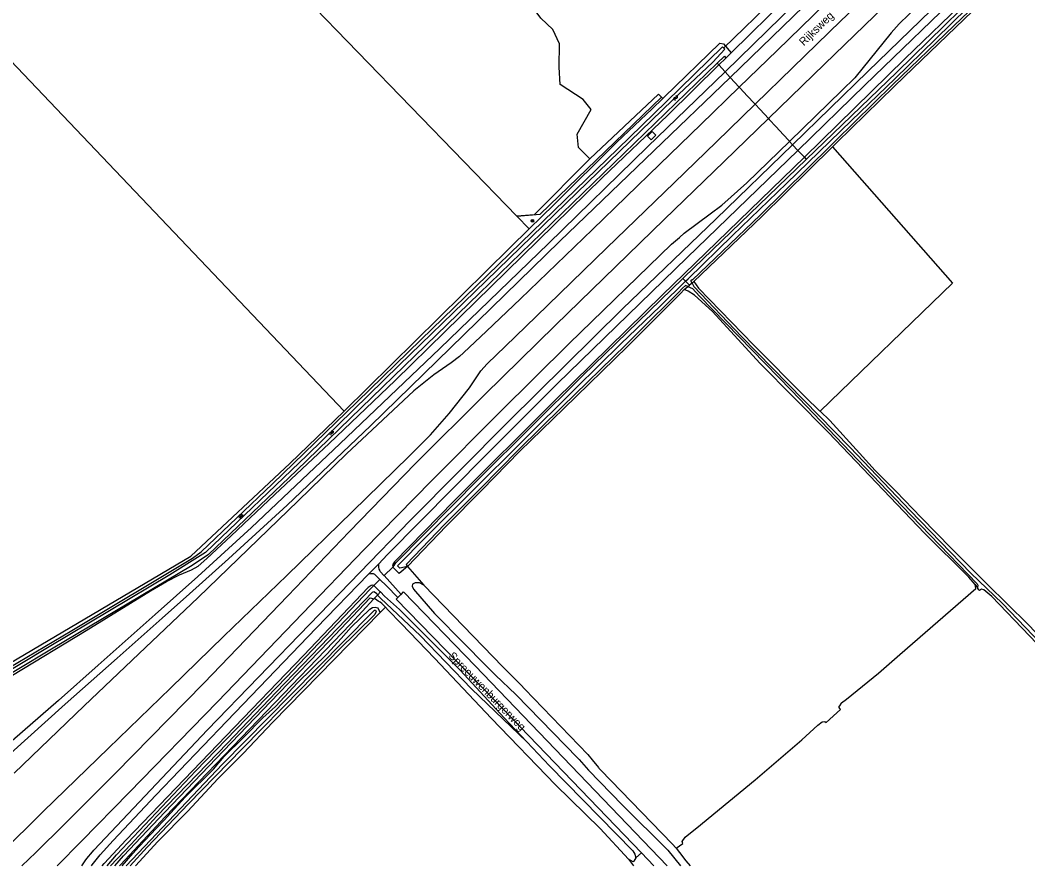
# Model space of a CAD drawing. Extents: x 136000 to 141000, y 400494 to 402006.
# Drawn here: x 140079.6 to 140394.2, y 400500 to 400764.2 of the extents above; entities that cross this region are included whole.
import ezdxf

# ---------------------------------------------------------------- set-up
doc = ezdxf.new("R2010")
doc.units = 0
for name, color, linetype in [('gg-afsc-erfafscheiding', 7, 'Continuous'), ('gg-afsc-hekwerk', 7, 'Continuous'), ('gg-anno-openbare ruimte label', 7, 'Continuous'), ('gg-knt-BGT kruinlijn', 7, 'Continuous'), ('gg-knt-bronhoudergrens', 7, 'Continuous'), ('gg-kntw-bovenkant insteek waterloop', 7, 'Continuous'), ('gg-kntw-waterlijn', 7, 'Continuous'), ('gg-kwrk-duiker nz buis', 7, 'Continuous'), ('gt-grn-vlakafsluiter', 7, 'Continuous'), ('gt-symb-boom', 7, 'Continuous'), ('gt-symb-watersymbool', 7, 'Continuous'), ('gx-grn-maaiveld', 7, 'Continuous')]:
    doc.layers.add(name, color=color, linetype=linetype)

# ---------------------------------------------------------------- blocks, each defined once
blk = doc.blocks.new('gt0-WA')
at = {"layer": 'gt-symb-watersymbool'}
for centre, start, end in [((-0.32, 0.02), 28.0725, 151.9275), ((0.43, 0.42), 208.0725, 331.9275), ((-0.32, -0.43), 28.0725, 151.9275), ((0.43, -0.03), 208.0725, 331.9275)]:
    blk.add_arc(centre, 0.425, start, end, dxfattribs=at)
blk = doc.blocks.new('gt0-BOOM')
at = {"layer": 'gt-symb-boom'}
for radius in [0.4, 0.2]:
    blk.add_circle((0, 0), radius, dxfattribs=at)

msp = doc.modelspace()

# ---------------------------------------------------------------- linework, layer by layer
at = {"layer": 'gg-afsc-erfafscheiding'}
msp.add_line((140301.59, 400753.96), (140319.46, 400771.53), dxfattribs=at)
at = {"layer": 'gg-afsc-hekwerk'}
msp.add_line((140125.58, 400815.69), (140234.71, 400702.93), dxfattribs=at)
msp.add_line((140125.58, 400815.69), (140234.71, 400702.93), dxfattribs=at)
msp.add_lwpolyline([(140234.71, 400702.93), (140242.03, 400703.56), (140279.88, 400740.13)], dxfattribs=at)
at = {"layer": 'gg-knt-BGT kruinlijn'}
for p, q in [((140355.83, 400752.06), (140404.07, 400798.76)), ((140281.8, 400734.52), (140297.72, 400750.17)), ((140297.72, 400750.17), (140299.94, 400752.32)), ((140324.46, 400721.33), (140355.83, 400752.06)), ((140261.29, 400714.95), (140281.8, 400734.52)), ((140324.46, 400721.33), (140280.16, 400678.33)), ((140236.37, 400690.5), (140261.29, 400714.95)), ((140212.18, 400666.8), (140236.37, 400690.5)), ((140280.16, 400678.33), (140246.72, 400645.57)), ((140196.73, 400651.66), (140212.18, 400666.8)), ((140176.08, 400631.94), (140196.73, 400651.66)), ((140246.72, 400645.57), (140215.04, 400613.91)), ((140159.16, 400615.99), (140176.08, 400631.94)), ((140145.52, 400603.04), (140159.16, 400615.99)), ((140215.04, 400613.91), (140196.46, 400595)), ((140137.93, 400596.06), (140145.52, 400603.04)), ((140135.23, 400593.61), (140137.93, 400596.06)), ((140129.34, 400590.9), (140133.09, 400592.43)), ((140133.09, 400592.43), (140135.23, 400593.61)), ((140196.46, 400595), (140195.92, 400593.99)), ((140195.92, 400593.99), (140196.08, 400593.45)), ((140125.27, 400588.79), (140129.34, 400590.9)), ((140100.27, 400573.53), (140120.32, 400585.95)), ((140120.32, 400585.95), (140125.27, 400588.79)), ((140188.32, 400586.97), (140168.12, 400565.72)), ((140189.19, 400587.53), (140188.32, 400586.97)), ((140189.72, 400587.64), (140189.19, 400587.53)), ((140190.05, 400587.6), (140189.72, 400587.64)), ((140077.19, 400559.58), (140100.27, 400573.53)), ((140168.12, 400565.72), (140143.8, 400540.56)), ((140143.8, 400540.56), (140112.68, 400508.16)), ((140112.68, 400508.16), (140105.84, 400500.76)), ((140105.22, 400500), (140105.84, 400500.76))]:
    msp.add_line(p, q, dxfattribs=at)
at = {"layer": 'gg-knt-bronhoudergrens'}
for p, q in [((140065.69, 400763.03), (140180.76, 400642.07)), ((140279.88, 400740.13), (140280.26, 400739.72))]:
    msp.add_line(p, q, dxfattribs=at)
for points in [[(140257.54, 400720.82), (140253.95, 400724.41), (140253.58, 400728.61), (140257.91, 400736.28), (140255.43, 400739.37), (140248.26, 400744.07), (140247.89, 400749.51), (140248.01, 400756.81), (140245.91, 400761.26), (140242.2, 400764.85), (140238.12, 400770.29), (140237.75, 400774.37), (140242.52, 400779.7), (140235.47, 400787.01), (140223.01, 400800.25), (140204.14, 400820.04), (140191.83, 400833.14), (140168.85, 400857.33)], [(140257.54, 400720.82), (140278.94, 400741.07), (140279.88, 400740.13)], [(140257.54, 400720.82), (140240.11, 400703.39), (140234.71, 400702.93)]]:
    msp.add_lwpolyline(points, dxfattribs=at)
at = {"layer": 'gg-kntw-bovenkant insteek waterloop'}
for p, q in [((140280.26, 400739.72), (140280.68, 400740.13)), ((140180.76, 400642.07), (140163.83, 400625.69)), ((140165.91, 400623.55), (140138.48, 400597.29))]:
    msp.add_line(p, q, dxfattribs=at)
for points in [[(140280.68, 400740.13), (140298.04, 400757.01), (140299.27, 400756.79), (140301.59, 400753.96)], [(140238.56, 400699), (140246.36, 400706.62), (140265.96, 400726.02), (140276.96, 400736.51), (140280.26, 400739.72)], [(140180.76, 400642.07), (140232.46, 400693.04), (140238.56, 400699)], [(140043.28, 400543.67), (140055.13, 400550.86), (140132.89, 400596.74), (140163.83, 400625.69)], [(140138.48, 400597.29), (140133.35, 400593.85), (140089.46, 400567.68), (140046.48, 400541.89), (140042.46, 400538.88)]]:
    msp.add_lwpolyline(points, dxfattribs=at)
at = {"layer": 'gg-kntw-waterlijn'}
msp.add_lwpolyline([(140050.7, 400546.89), (140095.72, 400573.54), (140133.39, 400596.09), (140136.15, 400598.14), (140158.41, 400619.38), (140184.81, 400644.95), (140204.77, 400664.28), (140246.31, 400704.7), (140266.18, 400724.03), (140281.27, 400738.71), (140298.9, 400755.86), (140299.6, 400755.14), (140295.91, 400751.02), (140283.45, 400739.32), (140250.09, 400706.96), (140221.55, 400679.28), (140198, 400656.44), (140169.25, 400628.27), (140137.5, 400597.85), (140135.84, 400596.87), (140126.35, 400590.94), (140088.68, 400568.39), (140060.03, 400551.23)], dxfattribs=at)
at = {"layer": 'gg-kwrk-duiker nz buis'}
msp.add_line((140299.25, 400755.46), (140338.2, 400793.21), dxfattribs=at)
at = {"layer": 'gt-grn-vlakafsluiter'}
msp.add_line((140234.71, 400702.93), (140238.56, 400699), dxfattribs=at)
at = {"layer": 'gx-grn-maaiveld'}
for p, q in [((140299.7, 400748.03), (140321.56, 400769.33)), ((140299.94, 400752.32), (140301.59, 400753.96)), ((140297.22, 400750.72), (140297.72, 400750.17)), ((140297.72, 400750.17), (140299.7, 400748.03)), ((140301.32, 400746.29), (140299.7, 400748.03)), ((140304.15, 400743.23), (140301.32, 400746.29)), ((140319.84, 400726.31), (140320.81, 400725.26)), ((140320.81, 400725.26), (140322.46, 400723.48)), ((140324.46, 400721.33), (140325.05, 400720.68)), ((140286.49, 400683.46), (140287.38, 400682.6)), ((140286.95, 400679.99), (140288.1, 400680.96)), ((140288.1, 400680.96), (140287.36, 400681.26)), ((140287.38, 400682.6), (140288.62, 400681.41)), ((140288.1, 400680.96), (140288.62, 400681.41)), ((140289.39, 400682.06), (140288.62, 400681.41)), ((140289.39, 400682.06), (140289.06, 400682.7)), ((140289.39, 400682.06), (140289.92, 400682.51)), ((140286.95, 400679.99), (140285.76, 400678.77)), ((140188.43, 400591.16), (140191.46, 400594.29)), ((140195.95, 400593.32), (140193.31, 400590.65)), ((140196.08, 400593.45), (140195.95, 400593.32)), ((140200.52, 400593.52), (140205.66, 400587.7)), ((140190.05, 400587.6), (140191.94, 400589.48)), ((140193.31, 400590.65), (140198.55, 400584.81)), ((140190.04, 400587.59), (140188.89, 400586.43)), ((140190.05, 400587.6), (140190.04, 400587.59)), ((140377.76, 400587.86), (140378.54, 400586.83)), ((140377.88, 400587.27), (140377.76, 400587.86)), ((140191.15, 400584.59), (140190.05, 400583.44)), ((140192.09, 400585.58), (140191.15, 400584.59)), ((140193.65, 400580.86), (140192, 400579.18)), ((140193.65, 400580.86), (140192.5, 400581.93)), ((140271.83, 400502.48), (140273.65, 400504.03)), ((140273.65, 400504.03), (140277.52, 400500)), ((140269.51, 400502.09), (140271.14, 400500))]:
    msp.add_line(p, q, dxfattribs=at)
for points in [[(140301.32, 400746.29), (140327.54, 400771.76), (140363.43, 400806.48), (140396.41, 400838.52), (140429.46, 400870.58), (140463.97, 400904.13), (140499.13, 400938.2), (140530.59, 400968.71), (140559.72, 400996.84)], [(140304.15, 400743.23), (140315.94, 400754.68), (140330.96, 400769.28), (140345.09, 400782.92), (140373.8, 400810.76), (140381.47, 400818.16), (140381.96, 400818.88), (140397.56, 400834.03), (140399.19, 400835.68), (140401.58, 400838.51), (140405.76, 400844), (140409.83, 400848.88), (140415.1, 400854.58), (140422.76, 400862.17), (140446.52, 400885.22), (140450.96, 400889.57), (140455.99, 400893.37), (140464.05, 400899.44), (140468.66, 400903.43), (140471.25, 400905.76), (140491.39, 400925.25), (140512.37, 400945.63), (140548.09, 400980.21), (140562.33, 400994)], [(140309.07, 400737.92), (140320.86, 400749.43), (140335.81, 400763.92), (140349.58, 400777.11), (140378.64, 400805.38), (140404.67, 400830.57), (140429.63, 400854.9), (140452.61, 400877.22), (140474.19, 400898.14), (140496.2, 400919.47), (140516.42, 400939.1), (140552.18, 400973.75), (140567.38, 400988.51)], [(140287.38, 400682.6), (140288.18, 400683.39), (140301.98, 400696.88), (140318.94, 400713.19), (140339.22, 400732.84), (140352.8, 400745.96), (140365.36, 400758.27), (140375.43, 400768.07), (140389.57, 400781.85), (140401.83, 400793.73), (140413.29, 400805.07), (140428.94, 400820.24), (140445.94, 400836.88), (140462.3, 400852.55), (140474.99, 400864.88), (140494.67, 400884.03), (140512.25, 400901.25), (140530.14, 400918.44), (140553.55, 400941.25), (140578.98, 400966.06), (140600.47, 400987.24), (140600.86, 400987.58), (140601.51, 400987.75), (140601.93, 400987.63)], [(140289.51, 400683.09), (140310.66, 400703.3), (140332.75, 400725.07), (140334.16, 400726.46), (140352.03, 400743.98), (140371.25, 400762.5), (140391.82, 400782.27), (140399.57, 400790.01), (140400.17, 400790.61), (140413.52, 400803.93), (140442.96, 400832.57), (140468.09, 400857.04), (140468.59, 400857.52), (140470.26, 400858.82), (140473.46, 400862.24), (140491.98, 400880.43), (140506.25, 400893.99), (140537.34, 400924.28), (140558.27, 400944.61), (140559.44, 400945.74), (140601.07, 400986.23), (140601.81, 400986.55)], [(140571.63, 400983.9), (140552.42, 400965.23), (140520.43, 400934.28), (140494.02, 400908.69), (140467.59, 400883.07), (140441.42, 400857.75), (140416.87, 400834.04), (140393.05, 400810.95), (140379.48, 400797.77), (140352.59, 400771.65), (140330.8, 400750.48), (140313.24, 400733.43)], [(140576.5, 400978.61), (140568.08, 400970.49), (140565.07, 400967.24), (140559.27, 400959.99), (140553.32, 400952.99), (140525.31, 400925.58), (140517.48, 400918.24), (140512.33, 400913.83), (140507.4, 400910.1), (140501.77, 400905.67), (140499.55, 400903.87), (140472.28, 400877.62), (140445.84, 400852.05), (140421.78, 400828.79), (140398.24, 400805.93), (140384.24, 400792.34), (140354.07, 400763.06), (140351.55, 400760.21), (140340.27, 400746.13), (140336.2, 400742.24), (140319.84, 400726.31)], [(140579.11, 400975.78), (140550.58, 400948.24), (140524.57, 400923.01), (140498.42, 400897.72), (140469.43, 400869.53), (140436.63, 400837.77), (140400.63, 400802.88), (140370.66, 400773.73), (140344.33, 400748.12), (140320.81, 400725.26)], [(140583.2, 400971.33), (140572.89, 400961.53), (140551.76, 400940.9), (140527.28, 400917.13), (140493.31, 400884.06), (140462.12, 400853.82), (140430.43, 400822.74), (140388.02, 400781.99), (140353.35, 400747.98), (140325.05, 400720.68)], [(140512.71, 400908.11), (140495.89, 400891.77), (140467.2, 400863.98), (140437.09, 400834.77), (140403.95, 400802.65), (140375.94, 400775.44), (140343.37, 400743.83), (140322.46, 400723.48)], [(140333.24, 400724.58), (140334.65, 400725.96), (140352.52, 400743.48), (140355.59, 400746.44), (140371.74, 400761.99), (140392.31, 400781.77), (140400.07, 400789.51)], [(140297.22, 400750.72), (140299.55, 400752.97), (140299.94, 400752.32)], [(140297.22, 400750.72), (140222.99, 400678.9), (140165.91, 400623.55)], [(140299.7, 400748.03), (140275.46, 400724.56), (140244.6, 400694.39), (140210.67, 400661.66), (140179.48, 400631.8), (140151.84, 400605.67), (140135.07, 400590.43), (140121.8, 400578.56), (140103.96, 400562.67), (140091.57, 400551.7), (140074.76, 400536.92), (140064.42, 400527.41), (140062.55, 400525.96), (140059.84, 400524.13), (140056.57, 400522.89), (140054.86, 400522.35)], [(140065.95, 400525.65), (140093.68, 400550.52), (140109.92, 400564.88), (140123.95, 400577.33), (140132.55, 400584.95), (140144.68, 400595.87), (140162.95, 400612.69), (140189.02, 400637.45), (140218.12, 400665.84), (140248.15, 400695.13), (140277.48, 400723.4), (140301.32, 400746.29)], [(140304.15, 400743.23), (140292.12, 400731.54), (140279.36, 400719.19), (140258.27, 400698.76), (140235.89, 400677.16), (140225.25, 400667.03), (140218.08, 400660.23), (140216.84, 400659.08), (140214.23, 400657.14), (140208.81, 400653.36), (140202.57, 400648.41), (140181.48, 400628.67), (140166.42, 400614.05), (140135.23, 400583.87), (140116.7, 400566.28), (140099.63, 400549.95), (140077.73, 400528.91)], [(140309.07, 400737.92), (140308.86, 400738.15), (140306.66, 400740.52), (140304.46, 400742.9), (140304.15, 400743.23)], [(140072.29, 400502.68), (140073.27, 400503.66), (140086.95, 400517.05), (140107.19, 400536.79), (140126.58, 400555.55), (140143.26, 400571.75), (140162.84, 400590.69), (140183.36, 400610.74), (140200.98, 400627.88), (140207.76, 400634.67), (140213.59, 400641.26), (140219.95, 400649.32), (140223.43, 400654.68), (140225.47, 400656.77), (140231.17, 400662.3), (140240.77, 400671.62), (140262.83, 400693.03), (140283.77, 400713.35), (140297.07, 400726.21), (140309.07, 400737.92)], [(140313.24, 400733.43), (140310.63, 400736.24), (140309.07, 400737.92)], [(140080.2, 400500), (140084.52, 400504.22), (140093.5, 400513.06), (140109.32, 400528.84), (140136.95, 400557.08), (140163.17, 400584.39), (140182.32, 400604.32), (140203.11, 400625.66), (140224.57, 400647.13), (140246.79, 400668.88), (140280.72, 400701.91), (140299.47, 400720.05), (140313.24, 400733.43)], [(140313.24, 400733.43), (140313.47, 400733.18), (140315.66, 400730.82), (140317.88, 400728.42), (140319.72, 400726.44), (140319.84, 400726.31)], [(140275.51, 400727.98), (140276.68, 400726.81), (140278.14, 400728.27), (140276.98, 400729.43), (140275.51, 400727.98)], [(140091.18, 400500), (140098.77, 400507.76), (140113.69, 400522.9), (140141.24, 400551.2), (140167.81, 400578.85), (140186.99, 400598.85), (140208.04, 400620.32), (140229.37, 400641.76), (140251.02, 400663.14), (140283.01, 400694.19), (140284.82, 400695.74), (140285.53, 400696.28), (140286.95, 400697.69), (140295.02, 400703.64), (140298.75, 400706.37), (140306.55, 400713.38), (140319.84, 400726.31)], [(140098.89, 400500), (140100.1, 400501.85), (140100.99, 400502.92), (140101.72, 400503.75), (140102.68, 400504.85), (140138.17, 400542.44), (140169.92, 400575.35), (140201.44, 400607.86), (140232.05, 400638.76), (140267.73, 400673.97), (140296.96, 400702.14), (140320.81, 400725.26)], [(140333.24, 400724.58), (140311.15, 400702.8), (140289.92, 400682.51)], [(140333.24, 400724.58), (140370.75, 400682.01), (140329.35, 400642.05)], [(140191.46, 400594.29), (140194.3, 400597.21), (140224.96, 400628.16), (140247.34, 400650.6), (140287.91, 400690.01), (140322.46, 400723.48)], [(140324.46, 400721.33), (140323.29, 400722.58), (140322.46, 400723.48)], [(140325.05, 400720.68), (140286.94, 400683.9), (140286.49, 400683.46)], [(140196.08, 400593.45), (140196.43, 400593.81), (140196.92, 400594.66), (140223.08, 400621.07), (140255.26, 400653.16), (140286.49, 400683.46)], [(140200.52, 400593.52), (140198.18, 400592.95), (140197.4, 400593.74), (140206.36, 400602.75), (140221.07, 400617.38), (140236.17, 400632.36), (140253.18, 400649.3), (140267.12, 400663.12), (140279.44, 400674.82), (140287.38, 400682.6)], [(140286.25, 400680.27), (140285.26, 400679.26), (140282.81, 400676.76), (140275.27, 400669.27), (140268.71, 400662.74), (140248.89, 400643.42), (140235.18, 400629.98), (140223.33, 400617.86), (140212.23, 400606.73), (140200.15, 400594.16), (140200.52, 400593.52)], [(140287.36, 400681.26), (140286.47, 400680.5), (140286.25, 400680.27)], [(140288.1, 400680.96), (140289.57, 400680.38), (140291.75, 400677.99), (140320.4, 400648.53), (140354.98, 400612.36), (140378.46, 400588.06), (140378.63, 400587.68), (140378.54, 400586.83)], [(140289.51, 400683.09), (140289.45, 400683.03), (140289.06, 400682.7)], [(140289.39, 400682.06), (140289.92, 400681.03), (140304.82, 400665.38), (140338.77, 400630.69), (140357.46, 400611.02), (140376.48, 400591.38), (140386.29, 400581.98), (140405.3, 400562.19), (140430.09, 400536.34), (140448.55, 400517.66), (140449.56, 400518.22), (140449.68, 400518.29)], [(140289.92, 400682.51), (140291.4, 400680.41), (140308.57, 400662.77), (140324.86, 400646.45), (140329.23, 400642.17), (140329.35, 400642.05)], [(140285.76, 400678.77), (140283.3, 400676.26), (140275.77, 400668.77), (140269.2, 400662.24), (140249.38, 400642.92), (140235.68, 400629.49), (140223.82, 400617.37), (140212.73, 400606.24), (140200.52, 400593.52)], [(140377.76, 400587.86), (140375.79, 400590.18), (140361.94, 400603.96), (140332.05, 400635.41), (140310.54, 400656.98), (140295.76, 400673.14), (140290.12, 400678.32), (140288.21, 400679.49), (140286.95, 400679.99)], [(140444.42, 400522.83), (140435.48, 400532.04), (140422.52, 400545.71), (140411.89, 400557.08), (140394.24, 400575.47), (140381.52, 400588.04), (140370.42, 400599.16), (140360.91, 400608.83), (140353.13, 400616.94), (140346.59, 400623.47), (140341.65, 400628.89), (140332.38, 400639.08), (140329.35, 400642.05)], [(140191.46, 400594.29), (140191.47, 400593.81), (140191.46, 400593.32), (140191.63, 400592.66), (140191.94, 400592.11), (140192, 400591.99), (140193.31, 400590.64), (140193.31, 400590.65)], [(140200.52, 400593.52), (140197.98, 400591.29), (140195.95, 400593.32)], [(140101.89, 400500), (140102.13, 400500.32), (140104.65, 400503.43), (140108.62, 400507.95), (140121.94, 400522.08), (140144.18, 400545.22), (140172.01, 400574.26), (140188.43, 400591.16)], [(140191.94, 400589.48), (140190.39, 400591.02), (140189.93, 400591.22), (140189.5, 400591.23), (140189.07, 400591.17), (140188.43, 400591.16)], [(140197.53, 400583.8), (140193.99, 400587.47), (140191.94, 400589.48)], [(140106.84, 400500), (140109.75, 400503.45), (140134.43, 400529.69), (140162.78, 400558.97), (140188.89, 400586.43)], [(140192.09, 400585.58), (140192.05, 400585.61), (140190.04, 400587.59)], [(140205.66, 400587.7), (140204.3, 400588.43), (140202.99, 400588.46), (140202.08, 400588.02), (140202, 400587.32), (140202.41, 400586.41), (140209.03, 400578.8), (140218.28, 400569.51), (140224.72, 400562.91), (140228.07, 400559.58), (140234.35, 400553.48), (140253.75, 400533.61), (140254.18, 400533.2), (140257.11, 400529.92), (140267.67, 400518.98), (140281.88, 400504.86), (140285.81, 400500)], [(140205.66, 400587.7), (140230.35, 400562.18), (140235.93, 400556.51), (140237.23, 400555.18), (140256.86, 400534.74), (140258.18, 400533.15), (140260.21, 400530.68), (140260.32, 400530.55), (140260.94, 400529.9), (140283.18, 400506.85), (140284.48, 400505.49)], [(140284.48, 400505.49), (140286.55, 400507), (140286.3, 400507.61), (140287.26, 400508.97), (140291.99, 400512.8), (140292.71, 400513.3), (140309.06, 400526.9), (140323.71, 400539.39), (140328.68, 400543.96), (140330.01, 400544.95), (140330.86, 400545.08), (140331.3, 400544.8), (140335.74, 400548.87), (140335.62, 400549.05), (140335.26, 400549.57), (140335.52, 400549.99), (140336.05, 400550.85), (140336.1, 400550.93), (140337.59, 400552.12), (140347.61, 400560.21), (140354.31, 400566.04), (140378, 400586.66), (140377.88, 400587.27)], [(140449.68, 400518.29), (140450.28, 400517.64), (140448.18, 400515.51), (140447.46, 400516.25), (140447.81, 400516.79), (140430.03, 400534.99), (140383.01, 400584.12), (140380.54, 400586.27), (140379.81, 400586.38), (140379.11, 400586.06), (140378.98, 400586.23), (140378.54, 400586.83)], [(140107.87, 400500), (140114.29, 400506.8), (140122.28, 400515.54), (140144.4, 400538.32), (140159.54, 400554.28), (140176.05, 400571.34), (140189.63, 400585.51), (140190.04, 400585.74), (140190.3, 400585.61), (140190.99, 400585.08), (140191.15, 400584.59)], [(140109.16, 400500), (140111.9, 400503.09), (140124.75, 400516.81), (140143.08, 400535.96), (140160.36, 400553.93), (140176.12, 400570.24), (140188.95, 400583.77), (140190.05, 400583.44)], [(140110.68, 400500), (140110.92, 400500.29), (140124.92, 400515.36), (140153.92, 400545.55), (140182.74, 400575.55), (140190.05, 400583.44)], [(140192.5, 400581.93), (140192.02, 400582.38), (140191.45, 400582.73), (140190.6, 400583.26), (140190.05, 400583.44)], [(140191.15, 400584.59), (140192.26, 400583.51), (140204.5, 400571.99), (140220.58, 400555.33), (140237.8, 400538.77)], [(140237.8, 400538.77), (140230.7, 400546.27), (140216.99, 400561.15), (140198.11, 400580.13), (140193.43, 400584.26), (140192.09, 400585.58)], [(140273.65, 400504.03), (140227.58, 400551.9), (140197.03, 400583.3), (140197.53, 400583.8)], [(140197.53, 400583.8), (140197.67, 400583.93), (140198.52, 400584.78), (140198.55, 400584.81)], [(140198.55, 400584.81), (140199.32, 400585.58), (140221.73, 400562.46), (140281.59, 400500)], [(140111.52, 400500), (140114.77, 400503.83), (140116.81, 400506.09), (140122.17, 400511.82), (140124.62, 400514.31), (140126.55, 400516.5), (140131.24, 400521.52), (140140.02, 400530.25), (140143.28, 400534.21), (140149.39, 400540.1), (140155.36, 400546.26), (140159.39, 400549.81), (140166.18, 400557.17), (140175.49, 400566.25), (140179.86, 400570.99), (140182.99, 400574.54), (140188.82, 400580.18), (140189.64, 400580.7), (140190.49, 400580.78), (140191.33, 400580.58)], [(140112.77, 400500), (140124.04, 400511.93), (140142.76, 400531.74), (140164.05, 400553.29), (140189.42, 400579.03), (140190.29, 400579.89), (140190.61, 400579.84), (140190.82, 400579.44), (140190.32, 400578.57), (140179.11, 400567.52), (140167.6, 400555.52), (140148.9, 400536.6), (140132.2, 400519.33), (140119.25, 400505.8), (140113.95, 400500)], [(140192, 400579.18), (140191.76, 400579.88), (140191.33, 400580.58)], [(140269.51, 400502.09), (140260.74, 400511.65), (140246.8, 400525.3), (140226.67, 400546.11), (140209.14, 400564.73), (140198.54, 400575.66), (140194.54, 400579.91), (140193.65, 400580.86)], [(140115.59, 400500), (140122.58, 400507.56), (140132.02, 400517.13), (140141.39, 400527.18), (140149.23, 400535.12), (140158.52, 400544.89), (140192, 400579.18)], [(140237.8, 400538.77), (140244.9, 400531.27), (140270.95, 400504.67), (140271.57, 400503.7), (140271.83, 400502.48)], [(140284.48, 400505.49), (140285.49, 400504.17), (140287.45, 400501.58), (140288.79, 400500)], [(140271.83, 400502.48), (140271.23, 400501.49), (140270.99, 400501.25), (140269.51, 400502.09)]]:
    msp.add_lwpolyline(points, dxfattribs=at)

# ---------------------------------------------------------------- block references
at = {"layer": 'gt-symb-boom'}
msp.add_blockref('gt0-BOOM', (140239.56, 400701.51), dxfattribs=at)
at = {"layer": 'gt-symb-watersymbool'}
for p, rotation in [((140284.24, 400739.84), 61.00102285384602), ((140176.83, 400635.24), 61.00102285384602), ((140148.52, 400609.17), 61.00102285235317)]:
    msp.add_blockref('gt0-WA', p, dxfattribs=dict(at, rotation=rotation))

# ---------------------------------------------------------------- texts
at = {"layer": 'gg-anno-openbare ruimte label'}
for s, rotation, p in [('Rijksweg', 44.1, (140324.26, 400756.01)), ('Spreeuwenburgerweg', 314.2, (140213.17, 400565.39))]:
    msp.add_text(s, height=2.5, rotation=rotation, dxfattribs=at).set_placement(p)

doc.saveas('drawing.dxf')
